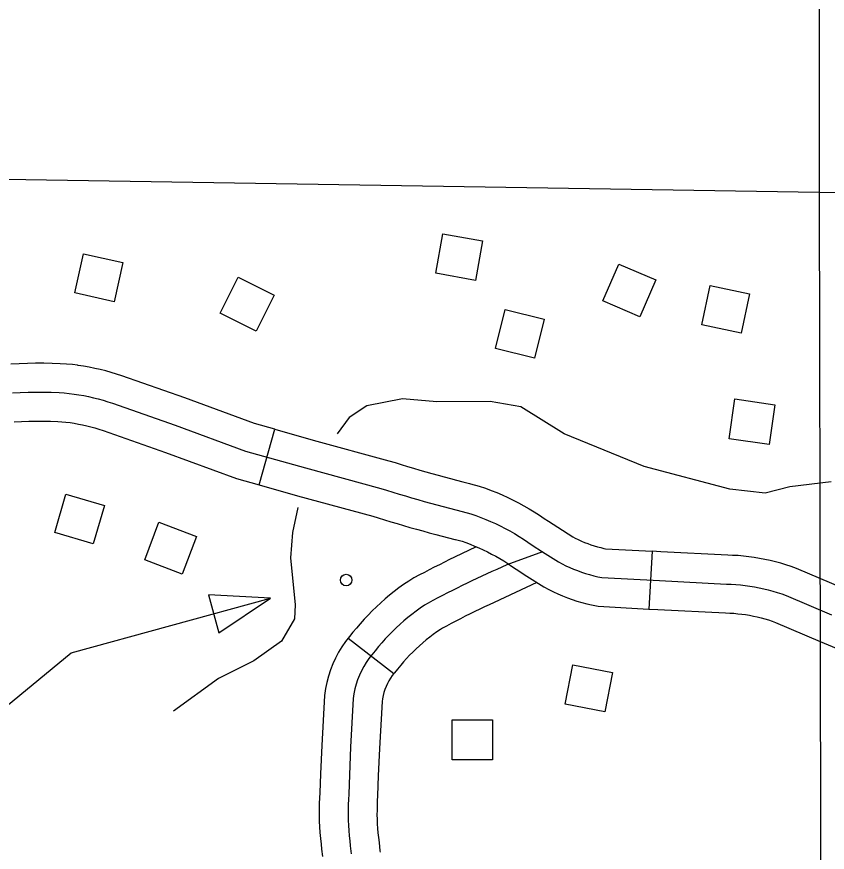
# Model space of a CAD drawing. Extents: x -19 to 366, y -4 to 359.
# Drawn here: x 135.9963 to 136.3947, y 194.707 to 195.1176 of the extents above; entities that cross this region are included whole.
import ezdxf

# ---------------------------------------------------------------- set-up
doc = ezdxf.new("R2010")
doc.units = 0
for name, color, linetype in [('21', 7, 'Continuous'), ('R_Axis Annot', 7, 'Continuous'), ('R_ROW', 7, 'Continuous'), ('R_ROW Annot', 7, 'Continuous'), ('R_Temp Easement', 7, 'Continuous'), ('Sheet Fence', 7, 'Continuous')]:
    doc.layers.add(name, color=color, linetype=linetype)

msp = doc.modelspace()

# ---------------------------------------------------------------- linework, layer by layer
at = {"layer": '21'}
for points in [[(136.22529, 195.00743), (136.22176, 194.98804), (136.2023, 194.99158), (136.20583, 195.01097)], [(136.02485, 194.98187), (136.02912, 195.00112), (136.04842, 194.99684), (136.04415, 194.97759)], [(136.31039, 194.98829), (136.30262, 194.97017), (136.28445, 194.97796), (136.29221, 194.99608)], [(136.12281, 194.98071), (136.11393, 194.96311), (136.09628, 194.97202), (136.10516, 194.98962)], [(136.33307, 194.96626), (136.33713, 194.98555), (136.35648, 194.98147), (136.35242, 194.96218)], [(136.2556, 194.96893), (136.25085, 194.9498), (136.23166, 194.95456), (136.23641, 194.97369)], [(136.34651, 194.91027), (136.34931, 194.92978), (136.36888, 194.92696), (136.36608, 194.90745)], [(136.03951, 194.87749), (136.03398, 194.85857), (136.015, 194.86411), (136.02053, 194.88303)], [(136.06622, 194.86917), (136.08466, 194.8622), (136.07767, 194.8437), (136.05923, 194.85068)], [(136.0906, 194.83354), (136.09569, 194.81491), (136.1211, 194.83185)], [(136.2891, 194.79544), (136.28538, 194.77608), (136.26596, 194.77982), (136.26969, 194.79917)], [(136.21035, 194.75239), (136.21035, 194.7721), (136.23013, 194.7721), (136.23013, 194.75239)]]:
    msp.add_lwpolyline(points, close=True, dxfattribs=at)
msp.add_lwpolyline([(135.97248, 194.76344), (136.02301, 194.80508), (136.1211, 194.83185)], dxfattribs=at)
msp.add_circle((136.15825, 194.84078), 0.00284, dxfattribs=at)
at = {"layer": 'R_Axis Annot'}
for points in [[(136.39071, 195.52764), (136.39078, 195.03126)], [(136.39078, 195.03126), (135.5183, 195.04513)], [(136.39078, 195.03126), (136.39285, 194.02886)], [(136.49261, 195.0298), (136.39078, 195.03126)]]:
    msp.add_lwpolyline(points, dxfattribs=at)
at = {"layer": 'R_ROW'}
for p, q in [((136.02624, 194.94632), (136.02624, 194.94632)), ((136.11551, 194.88752), (136.12321, 194.91486)), ((136.30863, 194.85492), (136.30708, 194.82655)), ((136.30708, 194.82655), (136.30709, 194.82655))]:
    msp.add_line(p, q, dxfattribs=at)
for points in [[(136.02624, 194.94632), (136.02371, 194.94664), (136.0208, 194.94694), (136.01774, 194.94711), (136.01367, 194.94724), (136.00963, 194.94731), (136.00559, 194.94731), (136.00158, 194.94725), (135.99755, 194.94712), (135.99351, 194.94693)], [(136.12321, 194.91486), (136.1132, 194.91768), (136.079, 194.93029), (136.04794, 194.94113), (136.04536, 194.94198), (136.04272, 194.94279), (136.04007, 194.94353), (136.03738, 194.94421), (136.03465, 194.94483), (136.03195, 194.94538), (136.02923, 194.94587), (136.02648, 194.94629), (136.02624, 194.94632)], [(135.99429, 194.93275), (135.9981, 194.93293), (136.00191, 194.93305), (136.0057, 194.93311), (136.00951, 194.9331), (136.01332, 194.93304), (136.01712, 194.93292), (136.01968, 194.93277), (136.02208, 194.93253), (136.0245, 194.93222), (136.02691, 194.93185), (136.02929, 194.93143), (136.03167, 194.93094), (136.03406, 194.9304), (136.03639, 194.9298), (136.03874, 194.92915), (136.04105, 194.92844), (136.04337, 194.92768), (136.0742, 194.91692), (136.10881, 194.90416), (136.13819, 194.89589), (136.17527, 194.88582), (136.17812, 194.88493), (136.18118, 194.88398), (136.18426, 194.88305), (136.18734, 194.88213), (136.19043, 194.88123), (136.19351, 194.88034), (136.19659, 194.87947), (136.19969, 194.87861), (136.20277, 194.87776), (136.20588, 194.87694), (136.20898, 194.87612), (136.21211, 194.87532), (136.21521, 194.87453), (136.21944, 194.8734), (136.22193, 194.87253), (136.22439, 194.87161), (136.22681, 194.87063), (136.22924, 194.8696), (136.23164, 194.86851), (136.23399, 194.86736), (136.23635, 194.86616), (136.23866, 194.86491), (136.24093, 194.86361), (136.24319, 194.86225), (136.24542, 194.86084), (136.24759, 194.85938), (136.24974, 194.85787), (136.25467, 194.85471)], [(135.99507, 194.91857), (135.99865, 194.91874), (136.00224, 194.91885), (136.0058, 194.9189), (136.00938, 194.9189), (136.01298, 194.91884), (136.01649, 194.91873), (136.01855, 194.91861), (136.02045, 194.91842), (136.02264, 194.91814)], [(136.02253, 194.91815), (136.02459, 194.91784), (136.02663, 194.91747), (136.0287, 194.91705), (136.03073, 194.91659), (136.03272, 194.91608), (136.03475, 194.91552), (136.03675, 194.9149), (136.03881, 194.91423), (136.06941, 194.90355), (136.10442, 194.89064), (136.11551, 194.88752)], [(136.12321, 194.91486), (136.14198, 194.90958), (136.17925, 194.89945), (136.18234, 194.89849), (136.18534, 194.89756), (136.18834, 194.89665), (136.19136, 194.89576), (136.19439, 194.89487), (136.19741, 194.894), (136.20042, 194.89315), (136.20347, 194.8923), (136.20649, 194.89147), (136.20952, 194.89067), (136.21255, 194.88987), (136.21561, 194.88908), (136.21879, 194.88828), (136.21938, 194.88812)], [(136.11551, 194.88752), (136.1344, 194.8822), (136.17129, 194.87218), (136.1739, 194.87136), (136.17702, 194.8704), (136.18018, 194.86944), (136.18333, 194.86851), (136.18646, 194.86759), (136.18961, 194.86668), (136.19276, 194.86579), (136.19592, 194.86492), (136.19906, 194.86405), (136.20224, 194.8632), (136.20541, 194.86237), (136.20861, 194.86155), (136.21163, 194.86079), (136.21201, 194.86069)], [(136.21938, 194.88812), (136.22362, 194.88698), (136.22675, 194.88589), (136.22954, 194.88485), (136.23227, 194.88375), (136.23496, 194.8826), (136.23768, 194.88137), (136.24032, 194.88008), (136.24296, 194.87874), (136.24559, 194.87731), (136.24812, 194.87585), (136.25065, 194.87434), (136.25319, 194.87273), (136.25563, 194.87109), (136.25766, 194.86966), (136.26229, 194.8667), (136.26967, 194.86205), (136.27085, 194.86142), (136.27234, 194.86068), (136.27391, 194.85996), (136.27543, 194.8593), (136.27696, 194.8587), (136.27853, 194.85813), (136.28014, 194.85761), (136.28174, 194.85713), (136.28333, 194.85671), (136.28495, 194.85633), (136.28578, 194.85616), (136.30863, 194.85492)], [(136.21201, 194.86069), (136.21525, 194.85982), (136.2171, 194.85917), (136.21924, 194.85837), (136.22136, 194.85752), (136.22351, 194.8566), (136.2256, 194.85565), (136.22767, 194.85464), (136.22975, 194.85359), (136.23173, 194.85251), (136.23373, 194.85136), (136.23574, 194.85016), (136.23765, 194.84895), (136.23955, 194.84767), (136.24183, 194.84607), (136.24706, 194.84272), (136.25537, 194.83749), (136.25784, 194.83616), (136.2601, 194.83504), (136.26233, 194.83402), (136.2646, 194.83304), (136.26695, 194.83211), (136.2693, 194.83126), (136.27167, 194.83049), (136.27403, 194.82978), (136.27646, 194.82914), (136.27889, 194.82857), (136.28216, 194.82791), (136.30708, 194.82655)], [(136.25467, 194.85471), (136.26252, 194.84977), (136.26435, 194.84879), (136.26622, 194.84786), (136.26812, 194.84699), (136.27001, 194.84617), (136.27196, 194.84541), (136.27392, 194.8447), (136.2759, 194.84405), (136.27789, 194.84346), (136.27989, 194.84293), (136.28192, 194.84245), (136.28397, 194.84204), (136.31222, 194.8405), (136.34522, 194.83882), (136.34752, 194.83874), (136.34982, 194.83861), (136.35212, 194.83841), (136.3544, 194.83816), (136.35669, 194.83784), (136.35895, 194.83747), (136.36121, 194.83704), (136.36345, 194.83655), (136.36569, 194.836), (136.36792, 194.83539), (136.37011, 194.83473), (136.37229, 194.83401), (136.37447, 194.83324), (136.39678, 194.82371)], [(136.41001, 194.83359), (136.4023, 194.83679), (136.37964, 194.84648), (136.37689, 194.84745), (136.37439, 194.84828), (136.37183, 194.84905), (136.36925, 194.84975), (136.36666, 194.85039), (136.36406, 194.85095), (136.36144, 194.85145), (136.35881, 194.85189), (136.35616, 194.85225), (136.35352, 194.85255), (136.35084, 194.85278), (136.34817, 194.85293), (136.34582, 194.85301), (136.31297, 194.85469), (136.30862, 194.85492)], [(136.30709, 194.82655), (136.31148, 194.82632), (136.34462, 194.82463), (136.34687, 194.82455), (136.3488, 194.82444), (136.35073, 194.82427), (136.35265, 194.82406), (136.35456, 194.8238), (136.35646, 194.82348), (136.35836, 194.82312), (136.36025, 194.82271), (136.36214, 194.82224), (136.364, 194.82174), (136.36583, 194.82119), (136.36769, 194.82057), (136.3693, 194.82), (136.39126, 194.81062), (136.39908, 194.80736)]]:
    msp.add_lwpolyline(points, dxfattribs=at)
at = {"layer": 'R_ROW Annot'}
msp.add_line((136.15928, 194.81231), (136.18168, 194.79484), dxfattribs=at)
for points in [[(136.22217, 194.85719), (136.21148, 194.85202), (136.20899, 194.85081), (136.20651, 194.84958), (136.20405, 194.84835), (136.20157, 194.8471), (136.19911, 194.84584), (136.19669, 194.84457), (136.19426, 194.84329), (136.19146, 194.84181), (136.18902, 194.84031), (136.1865, 194.83857), (136.18419, 194.83691), (136.18187, 194.83516), (136.17959, 194.83334), (136.1774, 194.83149), (136.17523, 194.82959), (136.17313, 194.82766), (136.17106, 194.82567), (136.16902, 194.8236), (136.16703, 194.82149), (136.1651, 194.81933), (136.16325, 194.81717), (136.16156, 194.81512), (136.15983, 194.81302), (136.15928, 194.81231)], [(136.25467, 194.85471), (136.2372, 194.8482), (136.23474, 194.84712), (136.23229, 194.84603), (136.22984, 194.84493), (136.22738, 194.84382), (136.22495, 194.84269), (136.2225, 194.84155), (136.22007, 194.8404), (136.21767, 194.83923), (136.21524, 194.83806), (136.21284, 194.83687), (136.21043, 194.83566), (136.20803, 194.83445), (136.20565, 194.83322), (136.20327, 194.83198), (136.20089, 194.83073), (136.19852, 194.82947), (136.19677, 194.8284)], [(136.25197, 194.83957), (136.23094, 194.82981), (136.22854, 194.82869), (136.22621, 194.82759), (136.22386, 194.82645), (136.22149, 194.8253), (136.21916, 194.82415), (136.21681, 194.82297), (136.21448, 194.8218), (136.21218, 194.82061), (136.20986, 194.8194), (136.20753, 194.81817), (136.20557, 194.81714), (136.20453, 194.81649), (136.20287, 194.81535), (136.20105, 194.81404), (136.19929, 194.81271), (136.19759, 194.81136), (136.19591, 194.80994), (136.19424, 194.80848), (136.19261, 194.80697), (136.191, 194.80543), (136.18945, 194.80387), (136.18795, 194.80227), (136.18649, 194.80064), (136.18504, 194.79894), (136.18349, 194.79705), (136.18198, 194.79522), (136.18168, 194.79484)], [(136.19677, 194.8284), (136.19468, 194.82696), (136.19262, 194.82547), (136.19058, 194.82393), (136.18859, 194.82235), (136.18665, 194.82072), (136.18474, 194.81904), (136.18287, 194.81731), (136.18103, 194.81555), (136.17924, 194.81373), (136.17749, 194.81188), (136.17579, 194.80999), (136.17415, 194.80806), (136.17253, 194.80608), (136.1709, 194.80412), (136.16944, 194.80225), (136.1681, 194.8003), (136.16686, 194.79827), (136.16574, 194.79617), (136.16476, 194.79402), (136.16388, 194.79181), (136.16315, 194.78955), (136.16255, 194.78726), (136.16208, 194.78493), (136.16172, 194.78259), (136.1604, 194.75873), (136.15981, 194.74506), (136.15953, 194.73553), (136.15937, 194.73298), (136.15923, 194.73043), (136.15919, 194.72788), (136.15917, 194.72533), (136.15923, 194.72278), (136.15933, 194.72024), (136.1595, 194.7177), (136.15969, 194.71517), (136.15998, 194.71264), (136.16029, 194.71013), (136.16072, 194.70631)], [(136.15928, 194.81231), (136.15798, 194.81064), (136.15618, 194.80803), (136.15453, 194.80533), (136.153, 194.80246), (136.15169, 194.79958), (136.15052, 194.79665), (136.14951, 194.79355), (136.14871, 194.79047), (136.14809, 194.78742), (136.14757, 194.78405), (136.14621, 194.75942), (136.14562, 194.74557), (136.14534, 194.73619), (136.14519, 194.73381), (136.14504, 194.73093), (136.14499, 194.72805), (136.14497, 194.72524), (136.14503, 194.72236), (136.14514, 194.71948), (136.14533, 194.71668), (136.14555, 194.71381), (136.14588, 194.71096), (136.14619, 194.70847), (136.14658, 194.70491)], [(136.18168, 194.79484), (136.18091, 194.79385), (136.18002, 194.79256), (136.17919, 194.7912), (136.17849, 194.78988), (136.17784, 194.78845), (136.17724, 194.78697), (136.17678, 194.78556), (136.17639, 194.78405), (136.17606, 194.78245), (136.17586, 194.78113), (136.17459, 194.75803), (136.17401, 194.74454), (136.17372, 194.73487), (136.17355, 194.73216), (136.17343, 194.72994), (136.1734, 194.72772), (136.17338, 194.72543), (136.17343, 194.72321), (136.17351, 194.721), (136.17367, 194.71872), (136.17384, 194.71652), (136.17409, 194.71433), (136.1744, 194.71178), (136.17485, 194.70772), (136.17491, 194.70701)]]:
    msp.add_lwpolyline(points, dxfattribs=at)
at = {"layer": 'R_Temp Easement'}
for points in [[(136.39668, 194.889), (136.37627, 194.88664), (136.36418, 194.88355), (136.34678, 194.88538), (136.30475, 194.89658), (136.26535, 194.91272), (136.24411, 194.92591), (136.22897, 194.9285), (136.20288, 194.92839), (136.18585, 194.92983), (136.16848, 194.92635), (136.1598, 194.92062), (136.1539, 194.91265)], [(136.13451, 194.87646), (136.13191, 194.86421), (136.13083, 194.85169), (136.13321, 194.82856), (136.13286, 194.82173), (136.12649, 194.81071), (136.11292, 194.80117), (136.09556, 194.79237), (136.07332, 194.77635)]]:
    msp.add_lwpolyline(points, dxfattribs=at)
at = {"layer": 'Sheet Fence'}
for points in [[(139.44064, 1.53154), (139.25106, 10.14733), (139.06082, 18.76327), (138.86992, 27.37935), (138.67836, 35.99557), (138.48613, 44.61194), (138.29325, 53.22845), (138.09971, 61.84511), (137.9055, 70.46191), (137.71065, 79.07885), (137.51513, 87.69595), (137.31896, 96.31318), (137.12214, 104.93057), (136.92466, 113.54809), (136.72653, 122.16577), (136.52775, 130.78359), (136.32832, 139.40156), (136.12824, 148.01968), (135.9275, 156.63794), (135.72612, 165.25636), (135.5241, 173.87492), (135.32143, 182.49362), (135.11811, 191.11248), (134.91415, 199.73149), (134.70954, 208.35064), (134.50429, 216.96995), (134.2984, 225.5894), (134.09187, 234.209), (133.8847, 242.82876), (133.6769, 251.44866), (133.46845, 260.06872), (133.25937, 268.68892), (133.04965, 277.30928), (132.8393, 285.92978), (132.62831, 294.55044), (132.41669, 303.17125), (132.20444, 311.79221), (131.99156, 320.41333), (131.77805, 329.0346), (131.56391, 337.65601), (131.34914, 346.27759)], [(0, 189.51617), (7.11214, 189.52059), (14.22427, 189.53386), (21.33637, 189.55597), (28.44845, 189.58693), (35.56048, 189.62672), (42.67245, 189.67537), (49.78436, 189.73285), (56.89619, 189.79918), (64.00793, 189.87436), (71.11958, 189.95838), (78.23111, 190.05124), (85.34253, 190.15294), (92.45381, 190.26349), (99.56495, 190.38288), (106.67593, 190.51112), (113.78675, 190.6482), (120.89739, 190.79412), (128.00785, 190.94888), (135.11811, 191.11248), (142.22816, 191.28493), (149.33799, 191.46621), (156.44759, 191.65634), (163.55694, 191.85531), (170.66605, 192.06312), (177.77489, 192.27977), (184.88345, 192.50526), (191.99173, 192.73959), (199.09971, 192.98276), (206.20739, 193.23477), (213.31474, 193.49561), (220.42177, 193.7653), (227.52845, 194.04382), (234.63479, 194.33118), (241.74076, 194.62738), (248.84635, 194.93241), (255.95157, 195.24628), (263.05638, 195.56898), (270.16079, 195.90052), (277.26478, 196.24089), (284.36834, 196.5901), (291.47147, 196.94814), (298.57414, 197.31501), (305.67635, 197.69072), (312.77809, 198.07525), (319.87934, 198.46862), (326.9801, 198.87082), (334.08035, 199.28185), (341.18009, 199.7017)]]:
    msp.add_spline(points, degree=3, dxfattribs=at)

doc.saveas('drawing.dxf')
